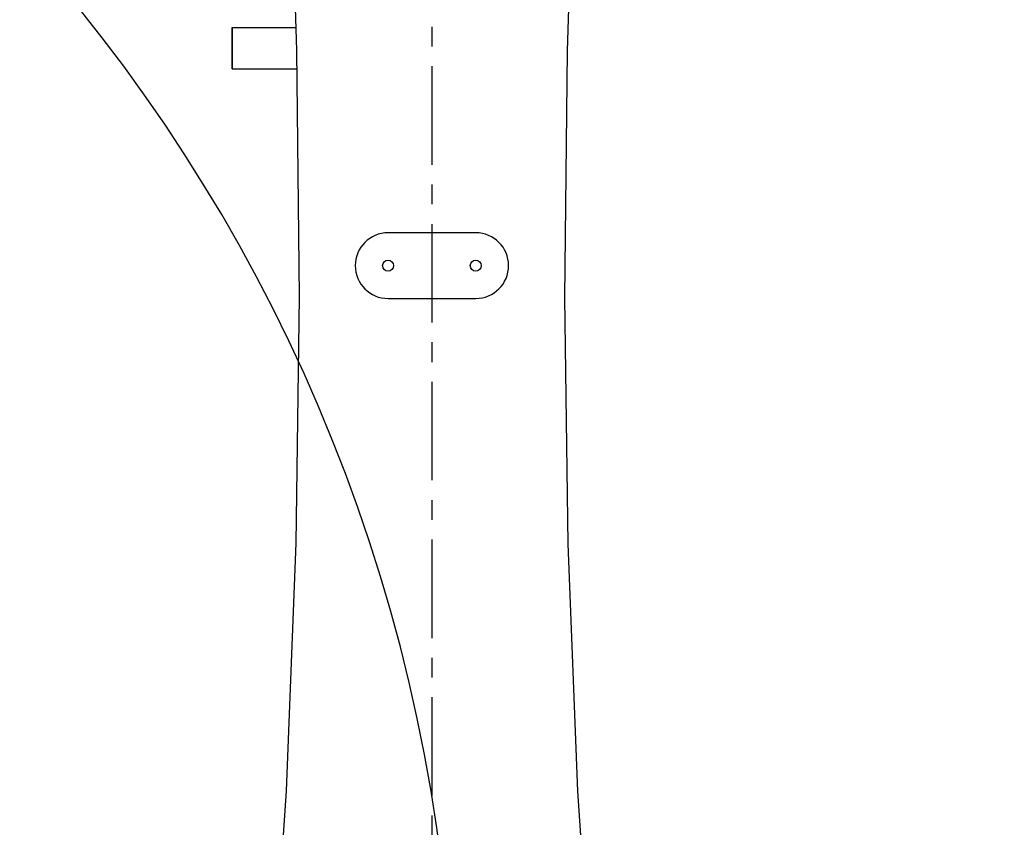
# Model space of a CAD drawing. Header units: millimetres. Extents: x 4086 to 10416, y 123 to 1549.
# Tile 258 of 265: x 9362 to 9437, y 1167 to 1229. Entities that reach past the tile are written whole.
import ezdxf

# ---------------------------------------------------------------- set-up
doc = ezdxf.new("R2010")
doc.units = ezdxf.units.MM
doc.linetypes.add('CENTER', pattern=[0.6, 0.375, -0.075, 0.075, -0.075])
for name, color, linetype in [('中心线', 7, 'Continuous'), ('尺寸标注', 7, 'Continuous'), ('运动范围', 7, 'Continuous')]:
    doc.layers.add(name, color=color, linetype=linetype)
doc.styles.add('思源黑', font='SourceHanSansCN-Normal.ttf')
doc.dimstyles.new('尺寸标注_1_6比例中六', dxfattribs={"dimtxt": 10, "dimasz": 8, "dimexe": 2, "dimexo": 1.5, "dimgap": 1, "dimtad": 1, "dimdec": 1, "dimlfac": 6, "dimdsep": 46, "dimtxsty": '思源黑', "dimcen": 0.09, "dimadec": 0, "dimazin": 0, "dimtp": 0.01, "dimtm": 0.01, "dimtfac": 1, "dimtdec": 1, "dimtofl": 0, "dimtmove": 0, "dimatfit": 3, "dimfxl": 1, "dimtolj": 1, "dimarcsym": 0})

# ---------------------------------------------------------------- blocks, each defined once
blk = doc.blocks.new('*D666')
at = {"layer": 'Defpoints', "color": 0}
for p in [(9304.882, 1251.465), (9386.414, 1251.465), (9386.488, 1121.465)]:
    blk.add_point(p, dxfattribs=at)
at = {"layer": '尺寸标注', "color": 0, "linetype": 'Continuous', "lineweight": -2}
for p, q in [((9384.914, 1251.465), (9302.882, 1251.465)), ((9304.882, 1129.465), (9304.882, 1243.465)), ((9384.988, 1121.465), (9302.882, 1121.465))]:
    blk.add_line(p, q, dxfattribs=at)
at = {"layer": '尺寸标注', "color": 0}
for points in [[(9306.215, 1243.465), (9303.549, 1243.465), (9304.882, 1251.465)], [(9303.549, 1129.465), (9306.215, 1129.465), (9304.882, 1121.465)]]:
    blk.add_solid(points, dxfattribs=at)
at = {"layer": '尺寸标注', "color": 0, "insert": (9293.527, 1186.615), "char_height": 10, "attachment_point": 2, "rotation": 90, "style": '思源黑'}
blk.add_mtext('\\A1;780', dxfattribs=at)
blk = doc.blocks.new('*D674')
at = {"layer": 'Defpoints', "color": 0}
for p in [(9393.098, 1380.298), (9705.708, 1380.298), (9397.002, 1038.131)]:
    blk.add_point(p, dxfattribs=at)
at = {"layer": '尺寸标注', "color": 0, "linetype": 'Continuous', "lineweight": -2}
for p, q in [((9394.598, 1380.298), (9707.708, 1380.298)), ((9705.708, 1046.131), (9705.708, 1372.298)), ((9398.502, 1038.131), (9707.708, 1038.131))]:
    blk.add_line(p, q, dxfattribs=at)
at = {"layer": '尺寸标注', "color": 0}
for points in [[(9707.041, 1372.298), (9704.375, 1372.298), (9705.708, 1380.298)], [(9704.375, 1046.131), (9707.041, 1046.131), (9705.708, 1038.131)]]:
    blk.add_solid(points, dxfattribs=at)
at = {"layer": '尺寸标注', "color": 0, "insert": (9694.339, 1209.225), "char_height": 10, "attachment_point": 2, "rotation": 90, "style": '思源黑'}
blk.add_mtext('\\A1;2053', dxfattribs=at)

msp = doc.modelspace()

# ---------------------------------------------------------------- linework, layer by layer
at = {"layer": '中心线', "color": 7, "linetype": 'CENTER', "ltscale": 20}
msp.add_line((9393.081, 1121.465), (9393.08, 1244.798), dxfattribs=at)
at = {"layer": '运动范围', "color": 7, "linetype": 'Continuous'}
for p, q in [((9403.364, 1226.112), (9403.925, 1244.15)), ((9377.873, 1227.915), (9382.719, 1227.915)), ((9377.873, 1224.781), (9382.787, 1224.781)), ((9396.394, 1212.298), (9389.727, 1212.298)), ((9389.727, 1207.298), (9396.394, 1207.298))]:
    msp.add_line(p, q, dxfattribs=at)
for points in [[(9382.216, 1244.162), (9382.773, 1226.156), (9382.965, 1207.43)], [(9405.441, 1150.711), (9404.161, 1169.828), (9403.42, 1188.638), (9403.169, 1207.351), (9403.364, 1226.112)], [(9382.965, 1207.43), (9382.714, 1188.682), (9381.972, 1169.847), (9380.697, 1150.779)]]:
    msp.add_lwpolyline(points, dxfattribs=at)
for centre in [(9389.727, 1209.798), (9396.394, 1209.798)]:
    msp.add_circle(centre, 0.417, dxfattribs=at)
at = {"layer": '运动范围', "color": 7, "linetype": 'Continuous', "lineweight": -2}
msp.add_arc((9393.098, 1121.465), 258.833, 305, 168, dxfattribs=at)
at = {"layer": '运动范围', "color": 7, "linetype": 'Continuous'}
for centre, radius, start, end in [((9265.939, 1148.493), 128.833, 7, 85), ((9389.727, 1209.798), 2.5, 90, 270), ((9396.394, 1209.798), 2.5, 270, 90)]:
    msp.add_arc(centre, radius, start, end, dxfattribs=at)
for points, knots in [([(9377.865, 1226.348), (9377.865, 1226.609), (9377.869, 1227.131), (9377.861, 1227.654), (9377.873, 1227.915)], [0, 0, 0, 0, 0.500008, 1, 1, 1, 1]), ([(9377.873, 1227.915), (9377.875, 1227.914), (9377.871, 1227.898), (9377.876, 1227.882), (9377.874, 1227.841), (9377.877, 1227.765), (9377.876, 1227.633), (9377.878, 1227.442), (9377.879, 1227.207), (9377.88, 1226.838), (9377.88, 1226.548), (9377.88, 1226.348)], [0, 0, 0, 0, 0.004847, 0.019247, 0.04309, 0.076159, 0.168554, 0.292903, 0.444447, 0.617294, 1, 1, 1, 1]), ([(9377.873, 1224.781), (9377.87, 1224.781), (9377.874, 1224.797), (9377.869, 1224.814), (9377.871, 1224.854), (9377.869, 1224.931), (9377.869, 1225.062), (9377.867, 1225.254), (9377.866, 1225.489), (9377.865, 1225.858), (9377.865, 1226.148), (9377.865, 1226.348)], [0, 0, 0, 0, 0.004847, 0.019247, 0.04309, 0.076159, 0.168554, 0.292903, 0.444447, 0.617294, 1, 1, 1, 1]), ([(9377.88, 1226.348), (9377.88, 1226.087), (9377.876, 1225.565), (9377.884, 1225.042), (9377.873, 1224.781)], [0, 0, 0, 0, 0.500008, 1, 1, 1, 1])]:
    msp.add_open_spline(points, degree=3, knots=knots, dxfattribs=at)

# ---------------------------------------------------------------- dimensions: what is measured, and where the dimension line sits
at = {"layer": '尺寸标注', "color": 7, "linetype": 'Continuous'}
dim = msp.add_linear_dim(base=(9705.708, 1380.298), p1=(9397.002, 1038.131), p2=(9393.098, 1380.298), angle=90, dimstyle='尺寸标注_1_6比例中六', dxfattribs=at)
dim.commit()
dim.dimension.update_dxf_attribs({"geometry": '*D674', "text_midpoint": (9705.708, 1209.225), "dimtype": 160})
at = {"layer": '尺寸标注', "linetype": 'Continuous'}
dim = msp.add_linear_dim(base=(9304.882, 1251.465), p1=(9386.488, 1121.465), p2=(9386.414, 1251.465), angle=90, dimstyle='尺寸标注_1_6比例中六', dxfattribs=at)
dim.commit()
dim.dimension.update_dxf_attribs({"geometry": '*D666', "text_midpoint": (9304.882, 1186.615), "dimtype": 160})

doc.saveas('drawing.dxf')
